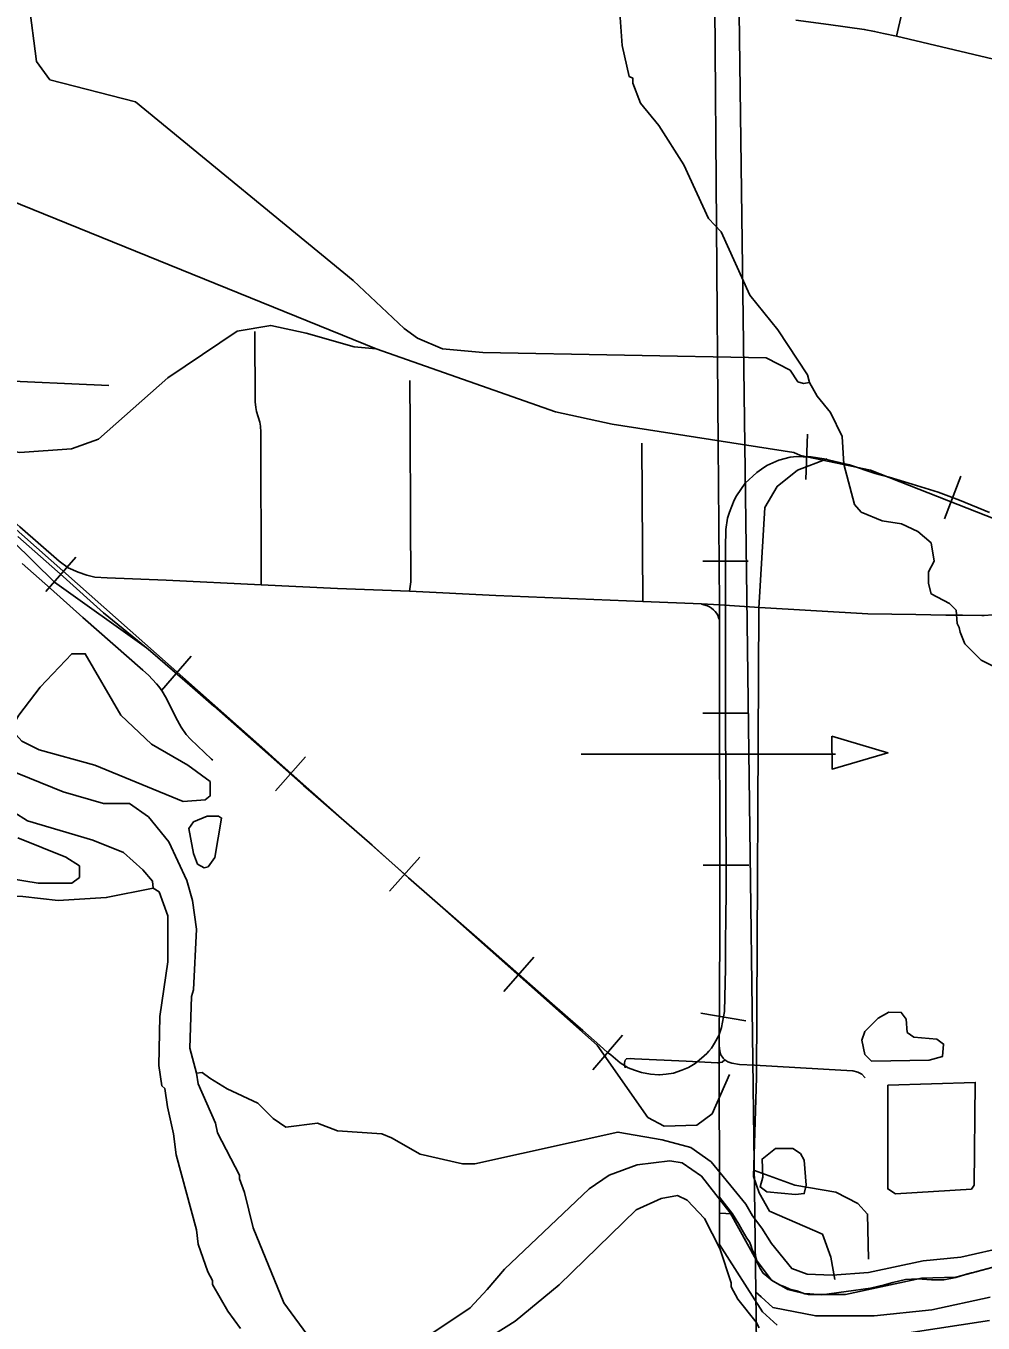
# Model space of a CAD drawing. Extents: x -1403959 to 81668, y -1400582 to 11018.
# Drawn here: x 7531.9 to 7684.1, y 8003.4 to 8209.8 of the extents above; entities that cross this region are included whole.
import ezdxf

# ---------------------------------------------------------------- set-up
doc = ezdxf.new("R2010")
doc.units = 0
for name, color, linetype in [('tdCiRRCL', 7, 'Continuous'), ('tdCiSectNmbr', 7, 'Continuous'), ('tdCiSectTwpRng', 7, 'Continuous'), ('tdCoCityStreetMajor', 7, 'Continuous'), ('tdCoSecRteBand', 7, 'Continuous'), ('tdCoStrucNonDivPri', 7, 'Continuous'), ('tdCoSurfBitum', 7, 'Continuous'), ('tdCoTwpNameTxt', 7, 'Continuous')]:
    doc.layers.add(name, color=color, linetype=linetype)

msp = doc.modelspace()

# ---------------------------------------------------------------- linework, layer by layer
at = {"layer": 'tdCiRRCL'}
for points in [[(7651.32, 8003.09), (7649, 8005.18), (7642.18, 8015.89), (7642.16, 8023.44), (7642.1, 8044.82), (7642.09, 8047.55), (7642.19, 8065.35), (7642.17, 8114.31), (7642.15, 8117.65), (7641.92, 8143.14), (7641.42, 8212.91)], [(7686.46, 8012.52), (7683.06, 8011.59), (7682.99, 8011.57), (7682.24, 8011.37), (7681.44, 8011.19), (7679.75, 8010.67), (7677.84, 8010.3), (7675.87, 8010.27), (7673.67, 8010.45), (7671.75, 8010.34), (7669.7, 8009.83), (7668.38, 8009.48), (7666.16, 8008.95), (7662.28, 8008.45), (7658.44, 8007.92), (7656.52, 8008.07), (7655.75, 8008.03), (7654.46, 8008.52), (7653.36, 8008.8), (7652.53, 8009.17), (7651.71, 8009.5), (7650.61, 8010.13), (7649.11, 8011.34), (7648.63, 8012.07), (7648.19, 8012.92), (7647.86, 8014.02), (7647.43, 8014.93), (7647.16, 8015.82), (7646.95, 8016.32), (7646.48, 8016.92), (7645.78, 8018.2), (7645.23, 8019.15), (7644.2, 8020.77), (7642.16, 8023.44), (7642.1, 8044.82), (7642.09, 8047.55), (7642.19, 8065.35), (7642.17, 8114.31), (7642.15, 8117.65), (7641.92, 8143.14), (7641.42, 8212.91)]]:
    msp.add_lwpolyline(points, dxfattribs=at)
at = {"layer": 'tdCiSectNmbr'}
for points in [[(7654.32, 8210.7), (7659.47, 8209.97), (7665.18, 8209.21), (7666.83, 8208.89), (7668.23, 8208.57), (7670.31, 8208.13)], [(7670.31, 8208.13), (7686.64, 8204.28)], [(7523.15, 8137.89), (7523.96, 8136.53), (7525.13, 8135.25), (7527.13, 8133.36), (7530.91, 8130.06), (7537.13, 8124.61), (7538.55, 8123.53), (7540.16, 8122.86), (7541.52, 8122.36), (7542.83, 8122.08), (7544.8, 8121.97), (7554.16, 8121.56), (7569.27, 8120.86), (7581.41, 8120.28), (7592.87, 8119.82), (7606.61, 8119.17), (7629.94, 8118.19), (7639.3, 8117.8), (7642.15, 8117.65)], [(7683.89, 8115.95), (7684.23, 8115.94), (7685.59, 8116.08), (7687.62, 8116.68), (7688.73, 8117.08), (7690.12, 8117.92), (7692.58, 8119.6)], [(7642.15, 8117.65), (7648.53, 8117.22), (7665.76, 8116.22), (7673.37, 8116.11)], [(7673.37, 8116.11), (7678.16, 8116.04)], [(7678.16, 8116.04), (7680.8, 8116)], [(7680.8, 8116), (7683.89, 8115.95)]]:
    msp.add_lwpolyline(points, dxfattribs=at)
at = {"layer": 'tdCiSectTwpRng'}
for points in [[(7670.31, 8208.13), (7671.85, 8214.83), (7673.16, 8220.51)], [(7569.23, 8145.14), (7569.18, 8146.08), (7569.03, 8146.7), (7568.54, 8148.4), (7568.43, 8149.08), (7568.31, 8149.96), (7568.26, 8161.17)], [(7510.78, 8154.31), (7515.84, 8154), (7526.15, 8153.4), (7545.04, 8152.53)], [(7592.87, 8119.82), (7593.08, 8121.3), (7593.01, 8131.23), (7592.96, 8145.98), (7592.92, 8153.35)], [(7569.27, 8120.86), (7569.23, 8145.14)], [(7629.94, 8118.19), (7629.8, 8143.4)], [(7561.36, 8093.13), (7558.04, 8096.3), (7557.35, 8097.03), (7556.56, 8098.21), (7555.71, 8099.75), (7554.92, 8101.4), (7554.06, 8103.03), (7553.53, 8103.93), (7553, 8104.65), (7552.6, 8105.12), (7551.37, 8106.45), (7550.46, 8107.26), (7540.91, 8115.64), (7535.78, 8120.28), (7531.25, 8124.24)], [(7639.3, 8117.8), (7639.31, 8117.79), (7640.25, 8117.5), (7640.59, 8117.34), (7640.9, 8117.13), (7641.19, 8116.89), (7641.45, 8116.62), (7641.68, 8116.32), (7641.87, 8116), (7642.02, 8115.65), (7642.14, 8115.3)], [(7642.09, 8047.55), (7642.19, 8065.35), (7642.17, 8114.31), (7642.14, 8115.3), (7642.15, 8117.26), (7642.15, 8117.65)], [(7561.57, 8092.93), (7561.36, 8093.13)], [(7642.98, 8045.3), (7642.72, 8045.57), (7642.38, 8046.05), (7642.2, 8046.72), (7642.1, 8047.5), (7642.09, 8047.55)], [(7627.14, 8044.02), (7627.07, 8044.44), (7627.07, 8044.8), (7627.13, 8045.22), (7627.34, 8045.46), (7627.93, 8045.5), (7628.63, 8045.46), (7636.88, 8045.08), (7641.83, 8044.8), (7642.1, 8044.82)], [(7642.11, 8044.82), (7642.22, 8044.83), (7642.56, 8044.93), (7642.98, 8045.3)], [(7642.98, 8045.3), (7643.5, 8044.98), (7644.13, 8044.75), (7645.33, 8044.56), (7647.71, 8044.42), (7661.44, 8043.64), (7663.38, 8043.53), (7664.17, 8043.31), (7664.79, 8042.99), (7665.28, 8042.48), (7665.3, 8042.43)]]:
    msp.add_lwpolyline(points, dxfattribs=at)
at = {"layer": 'tdCoCityStreetMajor'}
msp.add_lwpolyline([(7642.14, 8020.86), (7644.16, 8020.78)], dxfattribs=at)
at = {"layer": 'tdCoSecRteBand'}
for p, q in [((7655.89, 8137.58), (7656.14, 8144.83)), ((7677.96, 8131.32), (7680.54, 8138.11)), ((7535.04, 8119.76), (7539.81, 8125.23)), ((7646.74, 8124.62), (7639.48, 8124.6)), ((7553.39, 8104.01), (7558.15, 8109.49)), ((7646.74, 8100.43), (7639.48, 8100.43)), ((7571.52, 8088.05), (7576.32, 8093.49)), ((7571.66, 8092.94), (7622.71, 8047.6)), ((7589.67, 8072.1), (7594.5, 8077.52)), ((7646.83, 8076.26), (7639.58, 8076.23)), ((7607.87, 8056.13), (7612.65, 8061.59)), ((7646.36, 8051.48), (7639.21, 8052.68)), ((7622.01, 8043.7), (7626.73, 8049.21))]:
    msp.add_line(p, q, dxfattribs=at)
for points in [[(7427.22, 8222.22), (7459.41, 8209.6), (7483.67, 8200.53), (7587.57, 8158.39)], [(7511.47, 8145.02), (7530.86, 8141.91), (7539.11, 8142.5), (7543.39, 8144.02), (7554.41, 8153.76), (7565.43, 8161.21), (7570.78, 8162.11), (7576.42, 8160.87), (7584.05, 8158.71), (7587.57, 8158.39)], [(7587.57, 8158.39), (7616.1, 8148.39), (7625.11, 8146.38), (7653.96, 8141.87), (7655.03, 8141.41)], [(7511.47, 8145.02), (7522.75, 8136.29), (7569.84, 8094.62), (7571.66, 8092.94)], [(7516.48, 8140.85), (7536.38, 8121.29), (7551.04, 8110.82), (7551.67, 8110.3), (7555.17, 8107.27), (7557.91, 8104.89), (7561.76, 8101.55), (7570.38, 8093.89), (7575.99, 8088.94), (7577.53, 8087.58), (7586.92, 8079.42), (7592.72, 8074.24), (7604.39, 8064), (7615.57, 8054.21), (7619.28, 8050.97), (7620.44, 8049.95), (7623.1, 8047.54), (7624.37, 8046.46)], [(7685.09, 8132.36), (7680.34, 8134.3), (7676.93, 8135.6), (7672.77, 8136.85), (7669.16, 8137.95), (7666.92, 8138.55), (7662.81, 8139.93), (7658.76, 8140.9), (7656.71, 8141.19), (7655.45, 8141.23), (7654.46, 8141.28), (7653.4, 8141.14), (7651.59, 8140.69), (7649.69, 8139.85), (7648.86, 8139.26), (7648.09, 8138.72), (7646.26, 8137.04), (7644.88, 8135.01), (7644.49, 8134.32), (7643.76, 8132.38), (7643.43, 8131.45), (7643.15, 8129.64), (7643.11, 8126.72), (7643.13, 8114.85), (7643.12, 8110.18), (7643.11, 8107.79), (7643.11, 8100.39), (7643.15, 8088.43), (7643.15, 8087.53), (7643.22, 8074.02), (7643.19, 8070.9), (7643.17, 8068.94), (7643.17, 8068.03), (7643.13, 8063.91), (7643.11, 8059.83), (7642.94, 8052.99), (7642.5, 8050.42), (7642.07, 8049.15), (7641.38, 8047.92), (7640.87, 8047.14), (7640.45, 8046.65), (7640.14, 8046.3), (7639.28, 8045.54), (7638.29, 8044.7), (7637.25, 8044.07), (7636.16, 8043.64), (7634.86, 8043.18), (7633.65, 8043), (7632.63, 8042.9), (7632.49, 8042.91), (7631.19, 8043), (7629.77, 8043.26), (7628.63, 8043.61), (7627.61, 8044.02), (7626.34, 8044.8), (7624.85, 8046.05), (7624.37, 8046.46)], [(7624.37, 8046.46), (7624.85, 8046.05), (7626.34, 8044.8), (7627.61, 8044.02), (7628.63, 8043.61), (7629.77, 8043.26), (7631.19, 8043), (7632.49, 8042.91), (7632.63, 8042.9), (7633.65, 8043), (7634.86, 8043.18), (7636.16, 8043.64), (7637.25, 8044.07), (7638.29, 8044.7), (7639.28, 8045.54), (7640.14, 8046.3), (7640.45, 8046.65), (7640.87, 8047.14), (7641.38, 8047.92), (7642.07, 8049.15), (7642.5, 8050.42), (7642.94, 8052.99), (7643.11, 8059.83), (7643.13, 8063.91), (7643.17, 8068.03), (7643.17, 8068.94), (7643.19, 8070.9), (7643.22, 8074.02), (7643.15, 8087.53), (7643.15, 8088.43), (7643.11, 8100.39), (7643.11, 8107.79), (7643.12, 8110.18), (7643.13, 8114.85), (7643.11, 8126.72), (7643.15, 8129.64), (7643.43, 8131.45), (7643.76, 8132.38), (7644.49, 8134.32), (7644.88, 8135.01), (7646.26, 8137.04), (7648.09, 8138.72), (7648.86, 8139.26), (7649.69, 8139.85), (7651.59, 8140.69), (7653.4, 8141.14), (7654.46, 8141.28), (7655.45, 8141.23), (7656.71, 8141.19), (7658.76, 8140.9), (7662.81, 8139.93), (7666.92, 8138.55), (7669.16, 8137.95), (7672.77, 8136.85), (7676.93, 8135.6), (7680.34, 8134.3), (7685.09, 8132.36)], [(7659.3, 8140.91), (7654.56, 8139.09), (7651.34, 8136.5), (7649.35, 8133.15), (7648.39, 8117.12), (7648.04, 8042.45)], [(7655.03, 8141.41), (7666.17, 8139.09), (7698.4, 8126.41), (7724.04, 8118.62), (7732.87, 8115.61), (7750.31, 8108.5), (7790.81, 8091.48)], [(7530.55, 8128.51), (7537.78, 8122.19), (7544.19, 8116.41), (7551.04, 8110.82), (7551.67, 8110.3), (7555.17, 8107.27), (7557.91, 8104.89), (7561.76, 8101.55), (7570.38, 8093.89), (7575.99, 8088.94), (7577.53, 8087.58), (7586.92, 8079.42), (7592.72, 8074.24), (7604.39, 8064), (7615.57, 8054.21), (7619.28, 8050.97), (7620.44, 8049.95), (7623.1, 8047.54), (7624.37, 8046.46)], [(7622.71, 8047.6), (7630.77, 8036.12), (7633.37, 8034.74), (7638.56, 8034.88), (7641.01, 8036.7), (7643.77, 8042.96)], [(7648.04, 8042.45), (7647.55, 8026.73), (7648.45, 8024.13)], [(7647.7, 8027.65), (7654.11, 8025.34), (7660.67, 8024.25), (7664.18, 8022.41), (7665.7, 8020.73), (7665.84, 8013.55)], [(7648.45, 8024.13), (7650.13, 8021.22), (7658.52, 8017.54), (7659.88, 8013.87), (7660.48, 8010.35)]]:
    msp.add_lwpolyline(points, dxfattribs=at)
at = {"layer": 'tdCoStrucNonDivPri'}
msp.add_line((7620.18, 8093.9), (7660.63, 8093.9), dxfattribs=at)
msp.add_lwpolyline([(7660, 8096.75), (7668.94, 8094.1), (7660.05, 8091.54)], close=True, dxfattribs=at)
at = {"layer": 'tdCoSurfBitum'}
for points in [[(7656.46, 8153.01), (7655.54, 8152.86), (7654.62, 8153.16), (7653.4, 8154.99), (7649.59, 8156.98), (7604.53, 8157.78), (7598.12, 8158.39), (7594.15, 8160.07), (7592.01, 8161.6), (7583.92, 8169.24), (7549.27, 8197.66), (7535.67, 8201.18), (7533.54, 8204.09), (7531.1, 8223.02), (7528.36, 8225.77), (7524.54, 8228.83), (7519.96, 8233.72), (7515.38, 8239.68), (7510.19, 8247.77), (7508.51, 8249.6)], [(7626.09, 8214.87), (7626.7, 8206.62), (7627.77, 8201.73), (7628.38, 8201.43), (7628.38, 8200.66), (7629.6, 8197.46), (7632.5, 8193.94), (7636.47, 8187.68), (7640.43, 8179.13), (7642.42, 8176.99), (7646.99, 8166.91), (7651.42, 8161.41), (7656.15, 8154.23), (7656.46, 8153.01)], [(7688.05, 8106.72), (7683.78, 8108.86), (7681.18, 8111.46), (7680.42, 8113.29), (7680.26, 8114.06), (7679.96, 8114.67), (7679.81, 8116.81), (7678.74, 8117.88), (7675.84, 8119.4), (7675.38, 8121.08), (7675.38, 8122.92), (7676.3, 8124.6), (7675.84, 8127.5), (7673.7, 8129.33), (7671.11, 8130.55), (7668.05, 8131.01), (7664.7, 8132.39), (7663.63, 8133.61), (7661.95, 8140.03), (7661.65, 8144.45), (7659.82, 8148.27), (7657.68, 8150.87), (7656.46, 8153.01)], [(7556.85, 8086.35), (7542.8, 8092.16), (7533.95, 8094.61), (7531.2, 8095.99), (7529.82, 8097.51), (7529.82, 8098.58), (7530.74, 8100.11), (7534.1, 8104.54), (7539.15, 8109.88), (7541.28, 8109.87), (7546.93, 8100.1), (7551.81, 8095.51), (7557.62, 8092.15), (7561.13, 8089.55), (7561.13, 8087.26), (7560.36, 8086.65), (7556.85, 8086.35)], [(7558.97, 8043.14), (7557.9, 8047.11), (7558.21, 8055.35), (7558.52, 8056.42), (7558.98, 8066.04), (7558.37, 8070.62), (7557.46, 8073.83), (7554.56, 8079.94), (7551.35, 8083.91), (7548.3, 8086.05), (7544.17, 8086.05), (7537.76, 8087.89), (7528.75, 8091.56)], [(7527.68, 8086.06), (7532.11, 8083.31), (7542.49, 8080.25), (7547.38, 8078.26), (7550.43, 8075.51), (7551.96, 8073.68), (7552.11, 8072.61), (7553.03, 8072), (7554.4, 8068.18), (7554.4, 8060.85), (7553.17, 8052.15), (7553.01, 8044.36), (7553.47, 8041.16), (7553.93, 8040.7), (7554.38, 8037.8), (7555.3, 8033.52), (7555.76, 8030.16), (7558.96, 8018.25), (7559.26, 8015.96), (7560.79, 8011.53), (7561.55, 8010.16), (7561.55, 8009.54), (7563.99, 8005.27), (7565.98, 8002.52)], [(7560.21, 8075.81), (7559.14, 8076.42), (7558.53, 8078.1), (7557.77, 8082.07), (7558.53, 8083.14), (7560.67, 8084.06), (7562.5, 8084.06), (7562.96, 8083.75), (7561.89, 8077.49), (7560.82, 8075.96), (7560.21, 8075.81)], [(7522.33, 8075.23), (7533.78, 8073.39), (7539.13, 8073.38), (7540.35, 8074.3), (7540.35, 8076.13), (7538.21, 8077.51), (7530.58, 8080.57)], [(7552.11, 8072.61), (7544.63, 8071.09), (7536.99, 8070.64), (7531.34, 8071.25), (7505.38, 8071.42), (7502.02, 8070.81), (7495.75, 8068.53), (7488.42, 8064.87), (7483.23, 8061.82), (7480.93, 8059.83), (7478.18, 8055.71), (7475.58, 8049.61), (7474.36, 8047.78)], [(7666.34, 8045.05), (7665.27, 8046.12), (7664.81, 8048.41), (7665.27, 8049.79), (7667.41, 8051.92), (7669.09, 8052.84), (7671.07, 8052.83), (7671.84, 8051.77), (7671.99, 8049.63), (7673.06, 8048.86), (7676.72, 8048.56), (7677.79, 8047.79), (7677.64, 8045.81), (7675.5, 8045.2), (7666.34, 8045.05)], [(7688.01, 8015.57), (7680.53, 8013.89), (7674.57, 8013.29), (7665.86, 8011.46), (7660.06, 8011.01), (7656.09, 8011.16), (7653.65, 8012.08), (7650.44, 8016.05), (7648.91, 8018.49), (7647.39, 8020.48), (7646.32, 8022.31), (7640.82, 8029.04), (7637.62, 8031.33), (7633.04, 8032.55), (7626.01, 8033.78), (7603.25, 8028.76), (7601.27, 8028.76), (7594.55, 8030.29), (7589.97, 8032.89), (7588.44, 8033.5), (7581.42, 8033.96), (7578.21, 8035.18), (7573.17, 8034.58), (7571.18, 8035.95), (7568.74, 8038.4), (7563.86, 8040.69), (7561.11, 8042.37), (7559.89, 8043.29), (7558.97, 8043.14)], [(7621.43, 8024.77), (7607.98, 8011.96), (7605.23, 8008.75), (7602.48, 8005.85), (7595.45, 8001.12), (7590.56, 7998.68), (7586.44, 7997.92), (7581.4, 7998.84), (7577.12, 8000.83), (7572.85, 8006.64), (7567.97, 8018.55), (7566.6, 8024.2), (7565.83, 8026.34), (7565.83, 8026.95), (7562.32, 8033.67), (7562.02, 8035.2), (7559.27, 8041.46), (7558.97, 8043.14)], [(7670.14, 8023.98), (7668.92, 8024.74), (7668.93, 8041.23), (7682.83, 8041.68), (7682.67, 8025.34), (7682.21, 8024.73), (7670.14, 8023.98)], [(7712.6, 8027.16), (7712.45, 8026.39), (7707.87, 8021.82), (7700.69, 8017.09), (7696.87, 8015.26), (7679.76, 8010.69), (7674.26, 8010.54), (7662.2, 8007.95), (7656.24, 8007.95), (7653.03, 8008.72), (7650.44, 8010.25), (7647.99, 8013.46), (7643.87, 8020.94), (7639.3, 8026.75), (7636.24, 8028.89), (7634.26, 8029.19), (7629.06, 8028.59), (7624.63, 8026.91), (7621.43, 8024.77)], [(7654.26, 8023.84), (7649.68, 8024.3), (7648.61, 8025.06), (7649.07, 8026.59), (7648.92, 8029.49), (7651.06, 8031.17), (7653.81, 8031.16), (7655.03, 8030.4), (7655.64, 8029.33), (7655.94, 8025.36), (7655.64, 8023.99), (7654.26, 8023.84)], [(7603.09, 7999.59), (7609.66, 8003.71), (7616.68, 8009.51), (7628.91, 8021.41), (7632.88, 8023.24), (7635.48, 8023.69), (7637, 8022.93), (7639.75, 8020.03), (7642.19, 8015.29), (7644.02, 8009.79), (7644.02, 8009.18), (7645.09, 8007.2), (7647.99, 8003.53), (7648.45, 8002.62)], [(7672.27, 8001.84), (7685.1, 8003.81)]]:
    msp.add_lwpolyline(points, dxfattribs=at)
at = {"layer": 'tdCoTwpNameTxt'}
for points in [[(7555.69, 8573.8), (7640.61, 8574.81), (7641.31, 8520.98), (7642.48, 8429.84), (7642.76, 8408.03), (7658.38, 8408.57), (7656.06, 8392.83), (7650.89, 8386.63), (7643.07, 8384.53), (7644.66, 8261.26), (7645.2, 8219.98), (7646.5, 8118.84), (7647.93, 8008.34), (7648.69, 7949.83)], [(7647.93, 8008.34), (7648.79, 8007.56), (7650.66, 8005.86), (7657.47, 8004.53), (7666.77, 8004.53), (7675.9, 8005.53), (7685.19, 8007.52)]]:
    msp.add_lwpolyline(points, dxfattribs=at)

doc.saveas('drawing.dxf')
